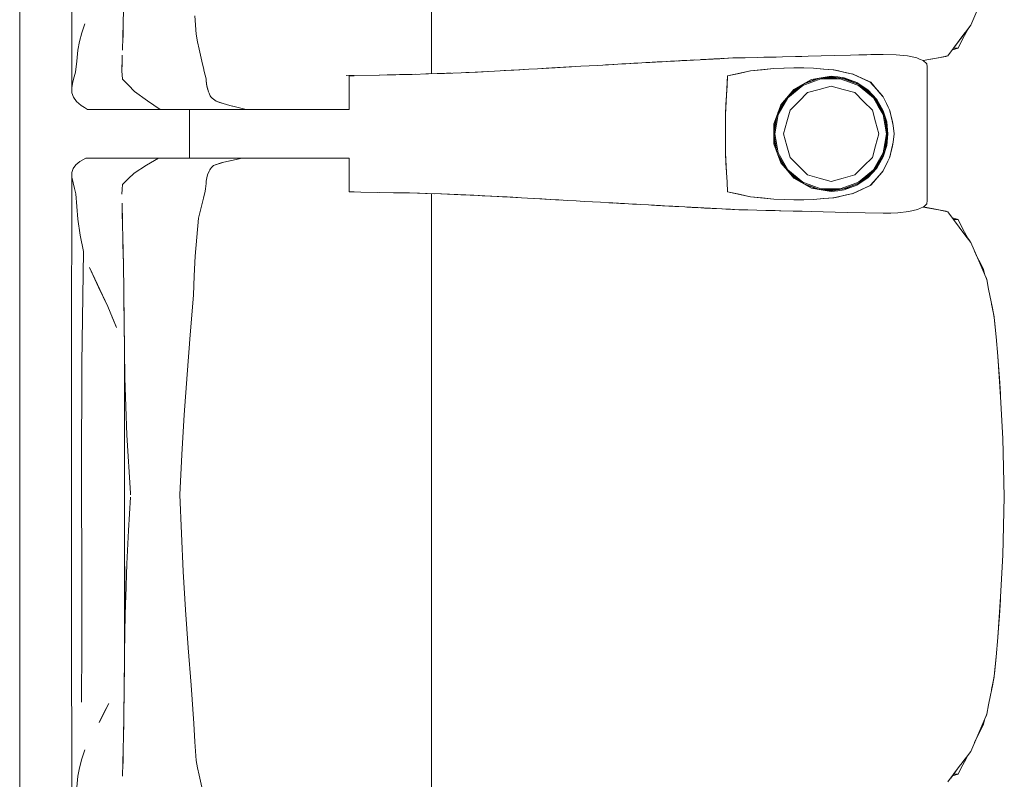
# Model space of a CAD drawing. Header units: millimetres. Extents: x -261 to 187, y -214 to 106.
# Tile 668 of 1056: x -208.695 to -207.88, y 10.916 to 11.545. Entities that reach past the tile are written whole.
import ezdxf

# ---------------------------------------------------------------- set-up
doc = ezdxf.new("R2010")
doc.units = ezdxf.units.MM
doc.header["$LTSCALE"] = 0.005
doc.header["$MEASUREMENT"] = 0
doc.layers.add('IFC-Elemento de mobília-Contorno', color=9, linetype='Continuous', lineweight=5)
doc.layers.add('IFC-Laje-Contorno', color=9, linetype='Continuous', lineweight=5)

msp = doc.modelspace()

# ---------------------------------------------------------------- linework, layer by layer
at = {"layer": 'IFC-Elemento de mobília-Contorno', "lineweight": 5}
for p, q in [((-208.65207, 11.65648), (-208.65199, 11.48886)), ((-208.35421, 11.58445), (-208.3542, 11.54254)), ((-207.90805, 11.54066), (-207.90143, 11.55605)), ((-208.60935, 11.54231), (-208.60916, 11.55322)), ((-208.55005, 11.54852), (-208.54912, 11.5332)), ((-208.64374, 11.53443), (-208.64124, 11.54192)), ((-208.60965, 11.53116), (-208.60935, 11.54231)), ((-208.60951, 11.53466), (-208.60942, 11.53967)), ((-208.35421, 11.50046), (-208.3542, 11.54254)), ((-207.92227, 11.52165), (-207.90805, 11.54066)), ((-207.9107, 11.53695), (-207.90865, 11.5395)), ((-207.91055, 11.53725), (-207.91043, 11.53748)), ((-207.91055, 11.53725), (-207.91043, 11.53748)), ((-207.90865, 11.5395), (-207.90827, 11.54037)), ((-208.64562, 11.52711), (-208.64374, 11.53443)), ((-208.60996, 11.52002), (-208.60965, 11.53116)), ((-208.6098, 11.52585), (-208.60951, 11.53466)), ((-208.54912, 11.5332), (-208.54779, 11.52703)), ((-207.91753, 11.52799), (-207.91279, 11.53433)), ((-207.91753, 11.52799), (-207.91516, 11.53116)), ((-207.91582, 11.52688), (-207.91318, 11.53207)), ((-207.91516, 11.53116), (-207.91279, 11.53433)), ((-207.91318, 11.53207), (-207.91055, 11.53725)), ((-208.6468, 11.52001), (-208.64562, 11.52711)), ((-208.54779, 11.52703), (-208.54645, 11.52086)), ((-207.927, 11.51532), (-207.92227, 11.52165)), ((-207.92323, 11.52036), (-207.91846, 11.5217)), ((-207.92227, 11.52165), (-207.91753, 11.52799)), ((-207.92227, 11.52165), (-207.91846, 11.5217)), ((-207.91846, 11.5217), (-207.91582, 11.52688)), ((-208.64783, 11.51091), (-208.6468, 11.52001)), ((-208.61034, 11.50927), (-208.61012, 11.51576)), ((-208.61025, 11.51202), (-208.6102, 11.51355)), ((-208.54645, 11.52086), (-208.54379, 11.50853)), ((-208.11792, 11.51287), (-208.11657, 11.51294)), ((-208.11657, 11.51294), (-208.11567, 11.51298)), ((-208.11631, 11.51295), (-208.11342, 11.5131)), ((-208.11631, 11.51295), (-208.11432, 11.51305)), ((-208.11631, 11.51295), (-208.11612, 11.51296)), ((-208.11576, 11.51298), (-208.1048, 11.51355)), ((-208.11567, 11.51298), (-208.11477, 11.51303)), ((-208.11477, 11.51303), (-208.11387, 11.51308)), ((-208.11342, 11.5131), (-208.1048, 11.51355)), ((-208.1048, 11.51355), (-208.09457, 11.51377)), ((-208.09457, 11.51377), (-208.08435, 11.514)), ((-208.08435, 11.514), (-208.06901, 11.51433)), ((-208.08435, 11.514), (-208.07923, 11.51411)), ((-208.07923, 11.51411), (-208.07412, 11.51422)), ((-208.07412, 11.51422), (-208.06901, 11.51433)), ((-208.06901, 11.51433), (-208.06389, 11.51445)), ((-208.06389, 11.51445), (-208.05316, 11.51474)), ((-208.05316, 11.51474), (-208.0478, 11.5149)), ((-208.0478, 11.5149), (-208.04243, 11.51504)), ((-208.04243, 11.51504), (-208.0317, 11.51534)), ((-208.0317, 11.51534), (-208.02097, 11.51564)), ((-208.02097, 11.51564), (-207.98047, 11.51654)), ((-208.00072, 11.51609), (-207.98047, 11.51654)), ((-208.00072, 11.51609), (-207.9906, 11.51632)), ((-207.9906, 11.51632), (-207.98047, 11.51654)), ((-207.98047, 11.51654), (-207.96966, 11.51619)), ((-207.96966, 11.51619), (-207.96023, 11.51521)), ((-207.96023, 11.51521), (-207.95267, 11.51361)), ((-207.95267, 11.51361), (-207.95045, 11.5127)), ((-207.94424, 11.51189), (-207.92857, 11.51469)), ((-207.94424, 11.51189), (-207.93641, 11.51329)), ((-207.9427, 11.51231), (-207.93485, 11.51381)), ((-207.93641, 11.51329), (-207.92857, 11.51469)), ((-207.93485, 11.51381), (-207.927, 11.51532)), ((-207.92857, 11.51469), (-207.92826, 11.51508)), ((-207.92857, 11.51469), (-207.92826, 11.51508)), ((-207.92857, 11.51469), (-207.92828, 11.51507)), ((-208.64886, 11.50181), (-208.64783, 11.51091)), ((-208.61056, 11.50279), (-208.61034, 11.50927)), ((-208.61055, 11.50403), (-208.61025, 11.51202)), ((-208.54379, 11.50853), (-208.54305, 11.5055)), ((-208.54305, 11.5055), (-208.54232, 11.50246)), ((-208.26651, 11.50461), (-208.25925, 11.50502)), ((-208.26651, 11.50461), (-208.26177, 11.50488)), ((-208.26177, 11.50488), (-208.23828, 11.50624)), ((-208.26177, 11.50488), (-208.25002, 11.50556)), ((-208.26177, 11.50488), (-208.25354, 11.50536)), ((-208.25925, 11.50502), (-208.24491, 11.50585)), ((-208.25925, 11.50502), (-208.25208, 11.50544)), ((-208.25354, 11.50536), (-208.24997, 11.50556)), ((-208.25208, 11.50544), (-208.24491, 11.50585)), ((-208.25208, 11.50544), (-208.25195, 11.50544)), ((-208.24491, 11.50585), (-208.23057, 11.50669)), ((-208.23057, 11.50669), (-208.2238, 11.50707)), ((-208.2238, 11.50707), (-208.21702, 11.50746)), ((-208.21702, 11.50746), (-208.20346, 11.50824)), ((-208.21024, 11.50785), (-208.20346, 11.50824)), ((-208.21024, 11.50785), (-208.20829, 11.50796)), ((-208.20829, 11.50796), (-208.20418, 11.5082)), ((-208.20418, 11.5082), (-208.19604, 11.50865)), ((-208.20346, 11.50824), (-208.19681, 11.50861)), ((-208.19681, 11.50861), (-208.19348, 11.5088)), ((-208.19604, 11.50865), (-208.18922, 11.50903)), ((-208.19604, 11.50865), (-208.19348, 11.5088)), ((-208.19604, 11.50865), (-208.19422, 11.50875)), ((-208.19604, 11.50865), (-208.19425, 11.50875)), ((-208.19348, 11.5088), (-208.18682, 11.50917)), ((-208.19348, 11.5088), (-208.19015, 11.50898)), ((-208.19015, 11.50898), (-208.18682, 11.50917)), ((-208.18682, 11.50917), (-208.1835, 11.50935)), ((-208.1835, 11.50935), (-208.18017, 11.50954)), ((-208.18017, 11.50954), (-208.17684, 11.50972)), ((-208.17684, 11.50972), (-208.17346, 11.50991)), ((-208.1753, 11.50981), (-208.17161, 11.51001)), ((-208.17434, 11.50986), (-208.17365, 11.5099)), ((-208.17413, 11.50987), (-208.17365, 11.5099)), ((-208.17346, 11.50991), (-208.15483, 11.51092)), ((-208.17346, 11.50991), (-208.17007, 11.51009)), ((-208.17161, 11.51001), (-208.16954, 11.51013)), ((-208.17007, 11.51009), (-208.15483, 11.51092)), ((-208.17007, 11.51009), (-208.1633, 11.51046)), ((-208.17007, 11.51009), (-208.16669, 11.51028)), ((-208.16954, 11.51013), (-208.16746, 11.51024)), ((-208.16746, 11.51024), (-208.16409, 11.51042)), ((-208.16746, 11.51024), (-208.16487, 11.51038)), ((-208.16746, 11.51024), (-208.16514, 11.51036)), ((-208.16746, 11.51024), (-208.16672, 11.51028)), ((-208.16669, 11.51028), (-208.16499, 11.51037)), ((-208.16499, 11.51037), (-208.1633, 11.51046)), ((-208.1633, 11.51046), (-208.15483, 11.51092)), ((-208.15991, 11.51064), (-208.15483, 11.51092)), ((-208.15991, 11.51064), (-208.15653, 11.51083)), ((-208.15653, 11.51083), (-208.15483, 11.51092)), ((-208.15483, 11.51092), (-208.14976, 11.5112)), ((-208.15483, 11.51092), (-208.15145, 11.5111)), ((-208.15483, 11.51092), (-208.15314, 11.51101)), ((-208.15314, 11.51101), (-208.15145, 11.5111)), ((-208.14976, 11.5112), (-208.14839, 11.51127)), ((-208.14839, 11.51127), (-208.14016, 11.51171)), ((-208.14839, 11.51127), (-208.14427, 11.51149)), ((-208.14839, 11.51127), (-208.14701, 11.51134)), ((-208.14701, 11.51134), (-208.14427, 11.51149)), ((-208.14701, 11.51134), (-208.14627, 11.51138)), ((-208.14427, 11.51149), (-208.14016, 11.51171)), ((-208.14427, 11.51149), (-208.1429, 11.51156)), ((-208.1429, 11.51156), (-208.14016, 11.51171)), ((-208.14016, 11.51171), (-208.13193, 11.51214)), ((-208.14016, 11.51171), (-208.13742, 11.51185)), ((-208.14016, 11.51171), (-208.13879, 11.51178)), ((-208.13951, 11.51174), (-208.13879, 11.51178)), ((-208.1393, 11.51175), (-208.13843, 11.5118)), ((-208.13888, 11.51177), (-208.13742, 11.51185)), ((-208.13843, 11.5118), (-208.13655, 11.5119)), ((-208.13843, 11.5118), (-208.1374, 11.51185)), ((-208.1374, 11.51185), (-208.13656, 11.5119)), ((-208.13193, 11.51214), (-208.13056, 11.51221)), ((-208.13193, 11.51214), (-208.13125, 11.51218)), ((-208.13125, 11.51218), (-208.13056, 11.51221)), ((-208.13056, 11.51221), (-208.1285, 11.51232)), ((-208.1285, 11.51232), (-208.12782, 11.51236)), ((-208.12782, 11.51236), (-208.12692, 11.51241)), ((-208.12692, 11.51241), (-208.12512, 11.5125)), ((-208.12692, 11.51241), (-208.12602, 11.51245)), ((-208.12512, 11.5125), (-208.12422, 11.51254)), ((-208.12422, 11.51254), (-208.12332, 11.51259)), ((-208.12332, 11.51259), (-208.12152, 11.51268)), ((-208.12152, 11.51268), (-208.11972, 11.51278)), ((-208.12152, 11.51268), (-208.12062, 11.51273)), ((-208.12152, 11.51268), (-208.12107, 11.5127)), ((-208.12062, 11.51273), (-208.11792, 11.51287)), ((-208.12062, 11.51273), (-208.11927, 11.5128)), ((-208.11972, 11.51278), (-208.11882, 11.51282)), ((-208.11927, 11.5128), (-208.11792, 11.51287)), ((-208.09037, 11.50283), (-208.07107, 11.50489)), ((-208.08072, 11.50386), (-208.07107, 11.50489)), ((-208.07107, 11.50489), (-208.05397, 11.50543)), ((-208.07107, 11.50489), (-208.06266, 11.50516)), ((-208.06266, 11.50516), (-208.05424, 11.50543)), ((-208.05429, 11.50543), (-208.04618, 11.5053)), ((-208.05424, 11.50543), (-208.05419, 11.50542)), ((-208.05397, 11.50543), (-208.03804, 11.50516)), ((-208.04618, 11.5053), (-208.03813, 11.50516)), ((-208.03813, 11.50516), (-208.02984, 11.50442)), ((-208.03804, 11.50516), (-208.02966, 11.5044)), ((-207.95045, 11.5127), (-207.9475, 11.5115)), ((-207.9475, 11.5115), (-207.94734, 11.51143)), ((-207.94734, 11.51143), (-207.9427, 11.51231)), ((-207.94734, 11.51143), (-207.94444, 11.50885)), ((-207.94725, 11.51135), (-207.94424, 11.51189)), ((-207.94444, 11.50885), (-207.94405, 11.5061)), ((-207.94407, 11.39551), (-207.94405, 11.5061)), ((-208.65094, 11.49395), (-208.6499, 11.49788)), ((-208.6499, 11.49788), (-208.64886, 11.50181)), ((-208.61056, 11.50279), (-208.60999, 11.49608)), ((-208.61055, 11.50403), (-208.61053, 11.50375)), ((-208.54232, 11.50246), (-208.54159, 11.49943)), ((-208.54159, 11.49943), (-208.54085, 11.4964)), ((-208.42484, 11.49905), (-208.39741, 11.49946)), ((-208.42239, 11.49886), (-208.42021, 11.49886)), ((-208.42239, 11.48406), (-208.42239, 11.49886)), ((-208.42021, 11.49886), (-208.41823, 11.49886)), ((-208.39752, 11.49946), (-208.38388, 11.49972)), ((-208.39088, 11.49958), (-208.38079, 11.49979)), ((-208.38388, 11.49972), (-208.37036, 11.49997)), ((-208.38079, 11.49979), (-208.36782, 11.50005)), ((-208.37036, 11.49997), (-208.35686, 11.50037)), ((-208.3589, 11.50031), (-208.35739, 11.50036)), ((-208.35739, 11.50036), (-208.34959, 11.50062)), ((-208.35686, 11.50037), (-208.34337, 11.50077)), ((-208.34959, 11.50062), (-208.34179, 11.50087)), ((-208.34337, 11.50077), (-208.3298, 11.50134)), ((-208.34179, 11.50087), (-208.33802, 11.501)), ((-208.3298, 11.50134), (-208.31623, 11.50192)), ((-208.32583, 11.50151), (-208.31799, 11.50188)), ((-208.31799, 11.50188), (-208.30756, 11.50237)), ((-208.31623, 11.50192), (-208.30226, 11.50265)), ((-208.30226, 11.50265), (-208.28829, 11.50337)), ((-208.29411, 11.50307), (-208.28601, 11.50352)), ((-208.28829, 11.50337), (-208.28103, 11.50379)), ((-208.28601, 11.50352), (-208.27801, 11.50396)), ((-208.28103, 11.50379), (-208.27377, 11.5042)), ((-208.27801, 11.50396), (-208.27377, 11.5042)), ((-208.27377, 11.5042), (-208.26651, 11.50461)), ((-208.11011, 11.48277), (-208.10919, 11.49877)), ((-208.10965, 11.49077), (-208.10919, 11.49877)), ((-208.10919, 11.49877), (-208.09037, 11.50283)), ((-208.10919, 11.49877), (-208.09978, 11.5008)), ((-208.09978, 11.5008), (-208.09037, 11.50283)), ((-208.09037, 11.50283), (-208.08072, 11.50386)), ((-208.04671, 11.49187), (-208.03315, 11.49679)), ((-208.04508, 11.49282), (-208.03487, 11.4966)), ((-208.0399, 11.49577), (-208.03171, 11.49715)), ((-208.03487, 11.4966), (-208.02351, 11.49787)), ((-208.03171, 11.49715), (-208.02351, 11.49853)), ((-208.02989, 11.49716), (-208.01847, 11.49716)), ((-208.02984, 11.50442), (-208.02155, 11.50368)), ((-208.02966, 11.5044), (-208.02547, 11.50403)), ((-208.02547, 11.50403), (-208.02128, 11.50365)), ((-208.02351, 11.49853), (-208.01808, 11.49785)), ((-208.02351, 11.49787), (-208.01142, 11.49616)), ((-208.02186, 11.50371), (-208.02149, 11.50367)), ((-208.02155, 11.50368), (-208.00557, 11.50029)), ((-208.02128, 11.50365), (-208.01731, 11.5028)), ((-208.01808, 11.49785), (-208.01265, 11.49717)), ((-208.01731, 11.5028), (-208.01331, 11.50194)), ((-208.01334, 11.50195), (-208.00937, 11.50109)), ((-208.01265, 11.49717), (-208.00752, 11.49526)), ((-208.00937, 11.50109), (-208.0054, 11.50024)), ((-208.00586, 11.50036), (-208.0054, 11.50024)), ((-208.00557, 11.50029), (-207.99835, 11.49695)), ((-208.0054, 11.50024), (-208.00176, 11.49853)), ((-208.00176, 11.49853), (-207.99812, 11.49682)), ((-207.99835, 11.49695), (-207.99113, 11.49361)), ((-207.99812, 11.49682), (-207.99084, 11.4934)), ((-208.65199, 11.48886), (-208.65094, 11.49395)), ((-208.65199, 11.48886), (-208.65184, 11.48476)), ((-208.60999, 11.49608), (-208.60495, 11.49094)), ((-208.60495, 11.49094), (-208.5999, 11.48582)), ((-208.54085, 11.4964), (-208.54069, 11.49491)), ((-208.54069, 11.49491), (-208.54019, 11.49043)), ((-208.54069, 11.49491), (-208.54035, 11.49192)), ((-208.54035, 11.49192), (-208.54019, 11.49043)), ((-208.54019, 11.49043), (-208.53984, 11.48917)), ((-208.54019, 11.49043), (-208.53916, 11.48665)), ((-208.54019, 11.49043), (-208.53882, 11.4854)), ((-208.53984, 11.48917), (-208.53916, 11.48665)), ((-208.53984, 11.48917), (-208.5395, 11.48791)), ((-208.11011, 11.48277), (-208.10965, 11.49077)), ((-208.05938, 11.48057), (-208.04707, 11.49087)), ((-208.05832, 11.48253), (-208.04911, 11.49023)), ((-208.05504, 11.4862), (-208.04652, 11.492)), ((-208.05438, 11.48751), (-208.04714, 11.49164)), ((-208.04714, 11.49164), (-208.0399, 11.49577)), ((-208.04707, 11.49087), (-208.03199, 11.49634)), ((-208.03335, 11.48748), (-208.02351, 11.49012)), ((-208.03199, 11.49634), (-208.01596, 11.49634)), ((-208.02351, 11.49012), (-208.01368, 11.48748)), ((-208.01596, 11.49634), (-208.00843, 11.4936)), ((-208.01415, 11.49655), (-208.00816, 11.49437)), ((-208.01142, 11.49616), (-208.00017, 11.4914)), ((-208.00843, 11.4936), (-208.00089, 11.49087)), ((-208.00816, 11.49437), (-208.00131, 11.49188)), ((-208.00752, 11.49526), (-208.0024, 11.49335)), ((-208.0024, 11.49335), (-207.99785, 11.49032)), ((-208.00089, 11.49087), (-207.99473, 11.4857)), ((-208.00037, 11.49149), (-207.99422, 11.48633)), ((-208.00017, 11.4914), (-207.99052, 11.4839)), ((-207.99785, 11.49032), (-207.99331, 11.48729)), ((-207.99148, 11.49377), (-207.99106, 11.49353)), ((-207.99113, 11.49361), (-207.9858, 11.4875)), ((-207.99113, 11.49361), (-207.98846, 11.49056)), ((-207.99084, 11.4934), (-207.98824, 11.49041)), ((-207.98824, 11.49041), (-207.98565, 11.4874)), ((-208.65184, 11.48476), (-208.65047, 11.48104)), ((-208.65047, 11.48104), (-208.64798, 11.47748)), ((-208.5999, 11.48582), (-208.58936, 11.47797)), ((-208.5395, 11.48791), (-208.53916, 11.48665)), ((-208.53916, 11.48665), (-208.53882, 11.4854)), ((-208.53882, 11.4854), (-208.53833, 11.48437)), ((-208.53833, 11.48437), (-208.53784, 11.48334)), ((-208.53833, 11.48437), (-208.53735, 11.48231)), ((-208.53735, 11.48231), (-208.53686, 11.48129)), ((-208.53686, 11.48129), (-208.53576, 11.48039)), ((-208.53576, 11.48039), (-208.53244, 11.4777)), ((-208.42239, 11.47081), (-208.42239, 11.48406)), ((-208.11104, 11.46678), (-208.11011, 11.48277)), ((-208.11058, 11.47478), (-208.11011, 11.48277)), ((-208.06745, 11.46663), (-208.05938, 11.48057)), ((-208.06512, 11.47478), (-208.05438, 11.48751)), ((-208.06266, 11.47768), (-208.05504, 11.4862)), ((-208.05039, 11.47765), (-208.04319, 11.48485)), ((-208.04319, 11.48485), (-208.03335, 11.48748)), ((-208.01368, 11.48748), (-208.00384, 11.48485)), ((-208.00384, 11.48485), (-207.99664, 11.47765)), ((-207.99473, 11.4857), (-207.98857, 11.48055)), ((-207.99422, 11.48633), (-207.98911, 11.48206)), ((-207.99331, 11.48729), (-207.98587, 11.47932)), ((-207.99052, 11.4839), (-207.98312, 11.47418)), ((-207.98857, 11.48055), (-207.98454, 11.47359)), ((-207.9858, 11.4875), (-207.98313, 11.48445)), ((-207.98565, 11.4874), (-207.98306, 11.4844)), ((-207.98313, 11.48445), (-207.98047, 11.4814)), ((-207.98306, 11.4844), (-207.98047, 11.4814)), ((-207.98047, 11.4814), (-207.97912, 11.47858)), ((-207.98047, 11.4814), (-207.97917, 11.47871)), ((-208.64798, 11.47748), (-208.64414, 11.47409)), ((-208.64414, 11.47409), (-208.64148, 11.47245)), ((-208.64148, 11.47245), (-208.63882, 11.47081)), ((-208.58936, 11.47797), (-208.57885, 11.47081)), ((-208.53244, 11.4777), (-208.52959, 11.47682)), ((-208.53244, 11.4777), (-208.52674, 11.47594)), ((-208.52959, 11.47682), (-208.52674, 11.47594)), ((-208.52674, 11.47594), (-208.52103, 11.47418)), ((-208.52674, 11.47594), (-208.52389, 11.47506)), ((-208.52389, 11.47506), (-208.52103, 11.47418)), ((-208.52103, 11.47418), (-208.51428, 11.4725)), ((-208.52103, 11.47418), (-208.51766, 11.47334)), ((-208.51766, 11.47334), (-208.51428, 11.4725)), ((-208.51428, 11.4725), (-208.50752, 11.47081)), ((-208.51428, 11.4725), (-208.5109, 11.47165)), ((-208.11104, 11.46678), (-208.11058, 11.47478)), ((-208.06799, 11.46694), (-208.06512, 11.47478)), ((-208.06757, 11.46809), (-208.06082, 11.47974)), ((-208.06719, 11.46911), (-208.06264, 11.47772)), ((-208.05759, 11.47045), (-208.05039, 11.47765)), ((-207.99664, 11.47765), (-207.98944, 11.47045)), ((-207.9866, 11.47875), (-207.98385, 11.474)), ((-207.98587, 11.47932), (-207.98047, 11.46992)), ((-207.98454, 11.47359), (-207.98052, 11.46663)), ((-207.98385, 11.474), (-207.98108, 11.46921)), ((-207.98312, 11.47418), (-207.97848, 11.46288)), ((-207.97917, 11.47871), (-207.97786, 11.47601)), ((-207.97912, 11.47858), (-207.97777, 11.47575)), ((-207.97786, 11.47601), (-207.97656, 11.47332)), ((-207.97777, 11.47575), (-207.97641, 11.47293)), ((-207.97656, 11.47332), (-207.97525, 11.47063)), ((-207.97641, 11.47293), (-207.97506, 11.4701)), ((-208.63882, 11.47081), (-208.57885, 11.47081)), ((-208.57885, 11.47081), (-208.53758, 11.47081)), ((-208.55462, 11.43073), (-208.55462, 11.47081)), ((-208.53758, 11.47081), (-208.50752, 11.47081)), ((-208.5109, 11.47165), (-208.50752, 11.47081)), ((-208.50752, 11.47081), (-208.50554, 11.47081)), ((-208.50554, 11.47081), (-208.50359, 11.47081)), ((-208.50359, 11.47081), (-208.50165, 11.47081)), ((-208.50165, 11.47081), (-208.49973, 11.47081)), ((-208.49973, 11.47081), (-208.49781, 11.47081)), ((-208.49781, 11.47081), (-208.49589, 11.47081)), ((-208.49589, 11.47081), (-208.49396, 11.47081)), ((-208.49396, 11.47081), (-208.49201, 11.47081)), ((-208.49201, 11.47081), (-208.49003, 11.47081)), ((-208.49003, 11.47081), (-208.48802, 11.47081)), ((-208.48802, 11.47081), (-208.48596, 11.47081)), ((-208.48596, 11.47081), (-208.48386, 11.47081)), ((-208.48386, 11.47081), (-208.4817, 11.47081)), ((-208.4817, 11.47081), (-208.47952, 11.47081)), ((-208.47952, 11.47081), (-208.47732, 11.47081)), ((-208.47732, 11.47081), (-208.47513, 11.47081)), ((-208.47513, 11.47081), (-208.47298, 11.47081)), ((-208.47298, 11.47081), (-208.47088, 11.47081)), ((-208.47088, 11.47081), (-208.46884, 11.47081)), ((-208.46884, 11.47081), (-208.4669, 11.47081)), ((-208.4669, 11.47081), (-208.46507, 11.47081)), ((-208.46507, 11.47081), (-208.46334, 11.47081)), ((-208.46334, 11.47081), (-208.46168, 11.47081)), ((-208.46168, 11.47081), (-208.46006, 11.47081)), ((-208.46006, 11.47081), (-208.45844, 11.47081)), ((-208.45844, 11.47081), (-208.45678, 11.47081)), ((-208.45678, 11.47081), (-208.45507, 11.47081)), ((-208.45507, 11.47081), (-208.45325, 11.47081)), ((-208.45325, 11.47081), (-208.45131, 11.47081)), ((-208.45131, 11.47081), (-208.44924, 11.47081)), ((-208.44924, 11.47081), (-208.44705, 11.47081)), ((-208.44705, 11.47081), (-208.44476, 11.47081)), ((-208.44476, 11.47081), (-208.44239, 11.47081)), ((-208.44239, 11.47081), (-208.43994, 11.47081)), ((-208.43994, 11.47081), (-208.43743, 11.47081)), ((-208.43743, 11.47081), (-208.43487, 11.47081)), ((-208.43487, 11.47081), (-208.43229, 11.47081)), ((-208.43229, 11.47081), (-208.42971, 11.47081)), ((-208.42971, 11.47081), (-208.42718, 11.47081)), ((-208.42718, 11.47081), (-208.42473, 11.47081)), ((-208.42473, 11.47081), (-208.42239, 11.47081)), ((-208.11104, 11.45077), (-208.11104, 11.46678)), ((-208.07085, 11.4591), (-208.06799, 11.46694)), ((-208.07075, 11.45271), (-208.06848, 11.46559)), ((-208.07075, 11.45648), (-208.06853, 11.46545)), ((-208.07026, 11.45077), (-208.06745, 11.46663)), ((-208.06023, 11.46061), (-208.05759, 11.47045)), ((-207.98944, 11.47045), (-207.9868, 11.46061)), ((-207.98052, 11.46663), (-207.97912, 11.4587)), ((-207.98047, 11.46992), (-207.97753, 11.46056)), ((-207.97946, 11.46527), (-207.97832, 11.45884)), ((-207.97525, 11.47063), (-207.97367, 11.46414)), ((-207.97506, 11.4701), (-207.97357, 11.46388)), ((-207.97385, 11.46486), (-207.97357, 11.46388)), ((-207.97367, 11.46414), (-207.97288, 11.4609)), ((-207.97363, 11.46409), (-207.97315, 11.46206)), ((-208.07085, 11.4591), (-208.07085, 11.44242)), ((-208.07075, 11.44506), (-208.07075, 11.45648)), ((-208.06286, 11.45077), (-208.06023, 11.46061)), ((-207.9868, 11.46061), (-207.98416, 11.45077)), ((-207.97912, 11.4587), (-207.97772, 11.45077)), ((-207.97848, 11.46288), (-207.97689, 11.45077)), ((-207.97832, 11.45884), (-207.9769, 11.45077)), ((-207.97753, 11.46056), (-207.97654, 11.45076)), ((-207.97357, 11.46388), (-207.97209, 11.45766)), ((-207.97315, 11.46206), (-207.97209, 11.45766)), ((-207.97288, 11.4609), (-207.97209, 11.45766)), ((-207.97209, 11.45766), (-207.97151, 11.45076)), ((-208.11104, 11.43475), (-208.11104, 11.45077)), ((-208.07075, 11.44882), (-208.06847, 11.43593)), ((-208.07026, 11.45077), (-208.06745, 11.4349)), ((-208.06286, 11.45077), (-208.06023, 11.44093)), ((-207.9868, 11.44093), (-207.98416, 11.45077)), ((-207.97912, 11.44284), (-207.97772, 11.45077)), ((-207.97848, 11.43866), (-207.97689, 11.45077)), ((-207.97795, 11.4448), (-207.9769, 11.45077)), ((-207.97754, 11.44097), (-207.97654, 11.45076)), ((-207.97209, 11.44388), (-207.97151, 11.45076)), ((-208.07085, 11.44242), (-208.06512, 11.42676)), ((-208.07075, 11.44506), (-208.06852, 11.43606)), ((-208.06023, 11.44093), (-208.05759, 11.43109)), ((-207.98944, 11.43109), (-207.9868, 11.44093)), ((-207.98052, 11.43491), (-207.97912, 11.44284)), ((-207.98047, 11.43162), (-207.97754, 11.44097)), ((-207.97946, 11.43626), (-207.97795, 11.4448)), ((-207.97525, 11.43091), (-207.97288, 11.44064)), ((-207.97357, 11.43766), (-207.97209, 11.44388)), ((-207.97315, 11.43948), (-207.97209, 11.44388)), ((-207.97288, 11.44064), (-207.97209, 11.44388)), ((-208.11104, 11.43475), (-208.11058, 11.42676)), ((-208.11104, 11.43475), (-208.11011, 11.41877)), ((-208.06757, 11.43346), (-208.06082, 11.4218)), ((-208.06745, 11.4349), (-208.05938, 11.42097)), ((-208.0672, 11.43245), (-208.06266, 11.42386)), ((-207.98587, 11.42221), (-207.98047, 11.43162)), ((-207.98454, 11.42795), (-207.98052, 11.43491)), ((-207.98385, 11.42754), (-207.98108, 11.43232)), ((-207.98312, 11.42736), (-207.97848, 11.43866)), ((-207.97777, 11.42579), (-207.97506, 11.43144)), ((-207.97641, 11.42861), (-207.97506, 11.43144)), ((-207.97506, 11.43144), (-207.97357, 11.43766)), ((-207.97385, 11.43668), (-207.97357, 11.43766)), ((-207.97364, 11.43743), (-207.97315, 11.43948)), ((-208.65083, 11.42204), (-208.64864, 11.42508)), ((-208.64864, 11.42508), (-208.64525, 11.42794)), ((-208.64525, 11.42794), (-208.64038, 11.43073)), ((-208.64038, 11.43073), (-208.58013, 11.43073)), ((-208.60039, 11.41812), (-208.59024, 11.4248)), ((-208.59024, 11.4248), (-208.58013, 11.43073)), ((-208.58013, 11.43073), (-208.51098, 11.43073)), ((-208.56488, 11.43073), (-208.55462, 11.43073)), ((-208.53628, 11.42279), (-208.53553, 11.42367)), ((-208.53553, 11.42367), (-208.53478, 11.42456)), ((-208.53478, 11.42456), (-208.52601, 11.4274)), ((-208.53478, 11.42456), (-208.5282, 11.42669)), ((-208.53478, 11.42456), (-208.5304, 11.42598)), ((-208.53478, 11.42456), (-208.53259, 11.42527)), ((-208.53259, 11.42527), (-208.5304, 11.42598)), ((-208.5282, 11.42669), (-208.52601, 11.4274)), ((-208.52601, 11.4274), (-208.51098, 11.43073)), ((-208.52601, 11.4274), (-208.51849, 11.42907)), ((-208.51849, 11.42907), (-208.51474, 11.4299)), ((-208.51474, 11.4299), (-208.51098, 11.43073)), ((-208.51267, 11.43073), (-208.50966, 11.43073)), ((-208.51098, 11.43073), (-208.509, 11.43073)), ((-208.50966, 11.43073), (-208.50684, 11.43073)), ((-208.509, 11.43073), (-208.50703, 11.43073)), ((-208.50703, 11.43073), (-208.50507, 11.43073)), ((-208.50507, 11.43073), (-208.50313, 11.43073)), ((-208.50313, 11.43073), (-208.50122, 11.43073)), ((-208.50122, 11.43073), (-208.49931, 11.43073)), ((-208.49931, 11.43073), (-208.49741, 11.43073)), ((-208.49741, 11.43073), (-208.4955, 11.43073)), ((-208.4955, 11.43073), (-208.49358, 11.43073)), ((-208.49358, 11.43073), (-208.49164, 11.43073)), ((-208.49164, 11.43073), (-208.48967, 11.43073)), ((-208.48967, 11.43073), (-208.48766, 11.43073)), ((-208.48766, 11.43073), (-208.48562, 11.43073)), ((-208.48562, 11.43073), (-208.48351, 11.43073)), ((-208.48351, 11.43073), (-208.48137, 11.43073)), ((-208.48137, 11.43073), (-208.4792, 11.43073)), ((-208.4792, 11.43073), (-208.47702, 11.43073)), ((-208.47702, 11.43073), (-208.47485, 11.43073)), ((-208.47485, 11.43073), (-208.47272, 11.43073)), ((-208.47272, 11.43073), (-208.47064, 11.43073)), ((-208.47064, 11.43073), (-208.46863, 11.43073)), ((-208.46863, 11.43073), (-208.46671, 11.43073)), ((-208.46671, 11.43073), (-208.4649, 11.43073)), ((-208.4649, 11.43073), (-208.46319, 11.43073)), ((-208.46319, 11.43073), (-208.46155, 11.43073)), ((-208.46155, 11.43073), (-208.45994, 11.43073)), ((-208.45994, 11.43073), (-208.45833, 11.43073)), ((-208.45833, 11.43073), (-208.45669, 11.43073)), ((-208.45669, 11.43073), (-208.45498, 11.43073)), ((-208.45498, 11.43073), (-208.45317, 11.43073)), ((-208.45317, 11.43073), (-208.45124, 11.43073)), ((-208.45124, 11.43073), (-208.44918, 11.43073)), ((-208.44918, 11.43073), (-208.447, 11.43073)), ((-208.447, 11.43073), (-208.44473, 11.43073)), ((-208.44473, 11.43073), (-208.44237, 11.43073)), ((-208.44237, 11.43073), (-208.43994, 11.43073)), ((-208.43994, 11.43073), (-208.43745, 11.43073)), ((-208.43745, 11.43073), (-208.43491, 11.43073)), ((-208.43491, 11.43073), (-208.43234, 11.43073)), ((-208.43234, 11.43073), (-208.42978, 11.43073)), ((-208.42978, 11.43073), (-208.42727, 11.43073)), ((-208.42727, 11.43073), (-208.42483, 11.43073)), ((-208.42483, 11.43073), (-208.42251, 11.43073)), ((-208.42251, 11.41748), (-208.42251, 11.43073)), ((-208.11058, 11.42676), (-208.10965, 11.41077)), ((-208.11058, 11.42676), (-208.11011, 11.41877)), ((-208.06512, 11.42676), (-208.05974, 11.42039)), ((-208.06266, 11.42386), (-208.05504, 11.41534)), ((-208.05759, 11.43109), (-208.05039, 11.42389)), ((-208.05039, 11.42389), (-208.04319, 11.41669)), ((-208.00384, 11.41669), (-207.99664, 11.42389)), ((-207.99664, 11.42389), (-207.98944, 11.43109)), ((-207.99052, 11.41764), (-207.98312, 11.42736)), ((-207.98857, 11.42099), (-207.98454, 11.42795)), ((-207.98659, 11.4228), (-207.98385, 11.42754)), ((-207.98047, 11.42014), (-207.97777, 11.42579)), ((-207.97917, 11.42283), (-207.97786, 11.42553)), ((-207.97912, 11.42296), (-207.97777, 11.42579)), ((-207.97786, 11.42553), (-207.97656, 11.42822)), ((-207.97777, 11.42579), (-207.97641, 11.42861)), ((-207.97656, 11.42822), (-207.97525, 11.43091)), ((-208.65208, 11.26528), (-208.65198, 11.41872)), ((-208.65198, 11.41872), (-208.65083, 11.42204)), ((-208.65198, 11.41872), (-208.65189, 11.41502)), ((-208.60519, 11.4135), (-208.60039, 11.41812)), ((-208.54006, 11.41427), (-208.53951, 11.41693)), ((-208.53951, 11.41693), (-208.53821, 11.41999)), ((-208.53951, 11.41693), (-208.53908, 11.41795)), ((-208.53908, 11.41795), (-208.53821, 11.41999)), ((-208.53821, 11.41999), (-208.53778, 11.42102)), ((-208.53778, 11.42102), (-208.53703, 11.4219)), ((-208.53703, 11.4219), (-208.53628, 11.42279)), ((-208.42251, 11.40268), (-208.42251, 11.41748)), ((-208.11011, 11.41877), (-208.10965, 11.41077)), ((-208.05974, 11.42039), (-208.05436, 11.41401)), ((-208.05938, 11.42097), (-208.04707, 11.41067)), ((-208.05832, 11.419), (-208.04911, 11.4113)), ((-208.05504, 11.41534), (-208.04654, 11.40955)), ((-208.04319, 11.41669), (-208.03335, 11.41406)), ((-208.01368, 11.41406), (-208.00384, 11.41669)), ((-208.00089, 11.41067), (-207.99473, 11.41583)), ((-208.00038, 11.41005), (-207.99422, 11.41521)), ((-208.00017, 11.41014), (-207.99052, 11.41764)), ((-207.99473, 11.41583), (-207.98857, 11.42099)), ((-207.99422, 11.41521), (-207.98912, 11.41948)), ((-207.99331, 11.41425), (-207.98587, 11.42221)), ((-207.9858, 11.41403), (-207.98047, 11.42014)), ((-207.98565, 11.41414), (-207.98306, 11.41714)), ((-207.98306, 11.41714), (-207.98047, 11.42014)), ((-207.98047, 11.42014), (-207.97912, 11.42296)), ((-207.98047, 11.42014), (-207.97917, 11.42283)), ((-208.65189, 11.41502), (-208.65069, 11.41016)), ((-208.65069, 11.41016), (-208.64962, 11.40559)), ((-208.61028, 11.40496), (-208.60999, 11.40888)), ((-208.61028, 11.40489), (-208.60999, 11.40888)), ((-208.60999, 11.40888), (-208.60519, 11.4135)), ((-208.54128, 11.40531), (-208.54105, 11.40742)), ((-208.54105, 11.40742), (-208.54083, 11.40951)), ((-208.54083, 11.40951), (-208.54061, 11.41162)), ((-208.54061, 11.41162), (-208.54006, 11.41427)), ((-208.54061, 11.41162), (-208.54034, 11.41295)), ((-208.54034, 11.41295), (-208.54006, 11.41427)), ((-208.10965, 11.41077), (-208.10919, 11.40277)), ((-208.05436, 11.41401), (-208.0399, 11.40577)), ((-208.04707, 11.41067), (-208.03199, 11.4052)), ((-208.0468, 11.4097), (-208.03315, 11.40474)), ((-208.04507, 11.40871), (-208.03487, 11.40494)), ((-208.03335, 11.41406), (-208.02351, 11.41142)), ((-208.02351, 11.41142), (-208.01368, 11.41406)), ((-208.01596, 11.4052), (-208.00843, 11.40794)), ((-208.01417, 11.40499), (-208.00816, 11.40717)), ((-208.01142, 11.40538), (-208.00017, 11.41014)), ((-208.00843, 11.40794), (-208.00089, 11.41067)), ((-208.00816, 11.40717), (-208.00123, 11.40969)), ((-208.00752, 11.40628), (-208.0024, 11.40819)), ((-208.0024, 11.40819), (-207.99785, 11.41122)), ((-207.99835, 11.40459), (-207.99113, 11.40793)), ((-207.99812, 11.40472), (-207.99084, 11.40813)), ((-207.99785, 11.41122), (-207.99331, 11.41425)), ((-207.99148, 11.40776), (-207.99106, 11.40801)), ((-207.99113, 11.40793), (-207.9858, 11.41403)), ((-207.99113, 11.40793), (-207.98846, 11.41098)), ((-207.99084, 11.40813), (-207.98824, 11.41114)), ((-207.98824, 11.41114), (-207.98565, 11.41414)), ((-208.64962, 11.40559), (-208.64856, 11.40101)), ((-208.64856, 11.40101), (-208.6468, 11.38006)), ((-208.61056, 11.40105), (-208.61028, 11.40496)), ((-208.61056, 11.40089), (-208.61028, 11.40489)), ((-208.54288, 11.39762), (-208.5415, 11.40321)), ((-208.5415, 11.40321), (-208.54128, 11.40531)), ((-208.42251, 11.40268), (-208.42032, 11.40268)), ((-208.42251, 11.40263), (-208.41272, 11.40248)), ((-208.42032, 11.40268), (-208.41832, 11.40268)), ((-208.41272, 11.40248), (-208.39914, 11.40228)), ((-208.39914, 11.40228), (-208.38581, 11.40203)), ((-208.39732, 11.40223), (-208.38581, 11.40203)), ((-208.38581, 11.40203), (-208.37249, 11.40178)), ((-208.37833, 11.40189), (-208.36408, 11.40152)), ((-208.37249, 11.40178), (-208.35921, 11.4014)), ((-208.36408, 11.40152), (-208.35147, 11.40118)), ((-208.35921, 11.4014), (-208.34593, 11.40102)), ((-208.35421, 11.40126), (-208.3542, 11.36842)), ((-208.34646, 11.40104), (-208.33003, 11.40034)), ((-208.34646, 11.40104), (-208.31491, 11.39969)), ((-208.34593, 11.40102), (-208.33253, 11.40046)), ((-208.33253, 11.40046), (-208.31913, 11.39991)), ((-208.33012, 11.40034), (-208.32147, 11.39997)), ((-208.33003, 11.40034), (-208.31491, 11.39969)), ((-208.32147, 11.39997), (-208.31498, 11.3997)), ((-208.31913, 11.39991), (-208.30534, 11.3992)), ((-208.31913, 11.39991), (-208.31224, 11.39955)), ((-208.31224, 11.39955), (-208.30534, 11.3992)), ((-208.30549, 11.39921), (-208.30426, 11.39914)), ((-208.30534, 11.3992), (-208.29845, 11.39884)), ((-208.30426, 11.39914), (-208.29559, 11.39868)), ((-208.29845, 11.39884), (-208.29156, 11.39849)), ((-208.10919, 11.40277), (-208.09042, 11.39872)), ((-208.10919, 11.40277), (-208.0998, 11.40075)), ((-208.0998, 11.40075), (-208.09042, 11.39872)), ((-208.0399, 11.40577), (-208.03168, 11.40438)), ((-208.03487, 11.40494), (-208.02351, 11.40367)), ((-208.03199, 11.4052), (-208.01596, 11.4052)), ((-208.03171, 11.40439), (-208.02351, 11.40301)), ((-208.0299, 11.40438), (-208.01844, 11.40439)), ((-208.02351, 11.40367), (-208.01142, 11.40538)), ((-208.02351, 11.40301), (-208.01808, 11.40369)), ((-208.02155, 11.39786), (-208.00557, 11.40125)), ((-208.01808, 11.40369), (-208.01265, 11.40437)), ((-208.01731, 11.39874), (-208.01331, 11.3996)), ((-208.01334, 11.39959), (-208.00937, 11.40044)), ((-208.01265, 11.40437), (-208.00752, 11.40628)), ((-208.00937, 11.40044), (-208.0054, 11.4013)), ((-208.00586, 11.40118), (-208.0054, 11.4013)), ((-208.00557, 11.40125), (-207.99835, 11.40459)), ((-208.0054, 11.4013), (-208.00176, 11.40301)), ((-208.00185, 11.40297), (-207.99812, 11.40472)), ((-208.61034, 11.39326), (-208.61011, 11.38546)), ((-208.54566, 11.38644), (-208.54427, 11.39203)), ((-208.54427, 11.39203), (-208.54288, 11.39762)), ((-208.29559, 11.39868), (-208.28693, 11.39822)), ((-208.29559, 11.39868), (-208.28298, 11.398)), ((-208.29156, 11.39849), (-208.28443, 11.39809)), ((-208.28693, 11.39822), (-208.2835, 11.39803)), ((-208.28443, 11.39809), (-208.27015, 11.39728)), ((-208.27015, 11.39728), (-208.26301, 11.39688)), ((-208.26893, 11.39722), (-208.26061, 11.39674)), ((-208.26893, 11.39722), (-208.25178, 11.39623)), ((-208.26301, 11.39688), (-208.25589, 11.39647)), ((-208.26061, 11.39674), (-208.25178, 11.39623)), ((-208.25589, 11.39647), (-208.24877, 11.39606)), ((-208.25178, 11.39623), (-208.24667, 11.39593)), ((-208.24877, 11.39606), (-208.24166, 11.39564)), ((-208.24166, 11.39564), (-208.23454, 11.39523)), ((-208.23454, 11.39523), (-208.22782, 11.39484)), ((-208.22782, 11.39484), (-208.2211, 11.39446)), ((-208.2211, 11.39446), (-208.21437, 11.39407)), ((-208.21437, 11.39407), (-208.20765, 11.39368)), ((-208.20765, 11.39368), (-208.20438, 11.3935)), ((-208.20452, 11.39351), (-208.19782, 11.39314)), ((-208.20444, 11.39351), (-208.2041, 11.39349)), ((-208.20438, 11.3935), (-208.2011, 11.39332)), ((-208.20438, 11.3935), (-208.20308, 11.39343)), ((-208.20438, 11.3935), (-208.19455, 11.39295)), ((-208.2011, 11.39332), (-208.19782, 11.39314)), ((-208.19782, 11.39314), (-208.19127, 11.39277)), ((-208.19455, 11.39295), (-208.188, 11.39258)), ((-208.188, 11.39258), (-208.18472, 11.3924)), ((-208.18472, 11.3924), (-208.18144, 11.39222)), ((-208.18144, 11.39222), (-208.17473, 11.39185)), ((-208.17473, 11.39185), (-208.17216, 11.39171)), ((-208.17473, 11.39185), (-208.17138, 11.39167)), ((-208.17473, 11.39185), (-208.16467, 11.3913)), ((-208.17216, 11.39171), (-208.16993, 11.39158)), ((-208.17138, 11.39167), (-208.16803, 11.39148)), ((-208.17138, 11.39167), (-208.16467, 11.3913)), ((-208.16993, 11.39158), (-208.16769, 11.39146)), ((-208.16803, 11.39148), (-208.16668, 11.39141)), ((-208.16803, 11.39148), (-208.16467, 11.3913)), ((-208.16769, 11.39146), (-208.16672, 11.39141)), ((-208.16467, 11.3913), (-208.16132, 11.39112)), ((-208.16467, 11.3913), (-208.15796, 11.39093)), ((-208.16467, 11.3913), (-208.16299, 11.39121)), ((-208.16299, 11.39121), (-208.16132, 11.39112)), ((-208.15796, 11.39093), (-208.15628, 11.39084)), ((-208.15628, 11.39084), (-208.15461, 11.39075)), ((-208.15461, 11.39075), (-208.15296, 11.39066)), ((-208.15296, 11.39066), (-208.14966, 11.39049)), ((-208.09042, 11.39872), (-208.07107, 11.39665)), ((-208.09042, 11.39872), (-208.08074, 11.39769)), ((-208.08074, 11.39769), (-208.07107, 11.39665)), ((-208.07107, 11.39665), (-208.05397, 11.3961)), ((-208.07107, 11.39665), (-208.05417, 11.3961)), ((-208.05429, 11.39611), (-208.04618, 11.39624)), ((-208.05424, 11.39611), (-208.05419, 11.39611)), ((-208.05397, 11.3961), (-208.03804, 11.39638)), ((-208.04618, 11.39624), (-208.03813, 11.39638)), ((-208.03813, 11.39638), (-208.02984, 11.39712)), ((-208.03804, 11.39638), (-208.02966, 11.39714)), ((-208.02984, 11.39712), (-208.02155, 11.39786)), ((-208.02966, 11.39714), (-208.02547, 11.39751)), ((-208.02547, 11.39751), (-208.02128, 11.3979)), ((-208.02209, 11.39781), (-208.02128, 11.3979)), ((-208.02128, 11.3979), (-208.01731, 11.39874)), ((-207.94717, 11.39017), (-207.94436, 11.39281)), ((-207.94436, 11.39281), (-207.94407, 11.39551)), ((-208.61012, 11.38574), (-208.61009, 11.38483)), ((-208.61011, 11.38546), (-208.60987, 11.37527)), ((-208.61009, 11.38483), (-208.60984, 11.37403)), ((-208.54705, 11.38085), (-208.54566, 11.38644)), ((-208.14966, 11.39049), (-208.14471, 11.39022)), ((-208.14471, 11.39022), (-208.12904, 11.3894)), ((-208.14471, 11.39022), (-208.14306, 11.39014)), ((-208.14306, 11.39014), (-208.14141, 11.39005)), ((-208.14176, 11.39007), (-208.14085, 11.39002)), ((-208.14141, 11.39005), (-208.13481, 11.3897)), ((-208.14141, 11.39005), (-208.12904, 11.3894)), ((-208.14141, 11.39005), (-208.13646, 11.38979)), ((-208.14141, 11.39005), (-208.13976, 11.38997)), ((-208.14126, 11.39004), (-208.1397, 11.38996)), ((-208.14085, 11.39002), (-208.13861, 11.3899)), ((-208.14068, 11.39001), (-208.13971, 11.38996)), ((-208.13976, 11.38997), (-208.13811, 11.38988)), ((-208.13861, 11.3899), (-208.13749, 11.38984)), ((-208.13861, 11.3899), (-208.13637, 11.38978)), ((-208.13811, 11.38988), (-208.13646, 11.38979)), ((-208.13749, 11.38984), (-208.13637, 11.38978)), ((-208.13646, 11.38979), (-208.13516, 11.38972)), ((-208.13646, 11.38979), (-208.13481, 11.3897)), ((-208.13637, 11.38978), (-208.13513, 11.38972)), ((-208.13637, 11.38978), (-208.13403, 11.38966)), ((-208.13516, 11.38972), (-208.13461, 11.38969)), ((-208.13481, 11.3897), (-208.13316, 11.38961)), ((-208.13481, 11.3897), (-208.13151, 11.38952)), ((-208.13399, 11.38966), (-208.13316, 11.38961)), ((-208.13151, 11.38952), (-208.12904, 11.3894)), ((-208.13151, 11.38952), (-208.13069, 11.38948)), ((-208.13151, 11.38952), (-208.12986, 11.38944)), ((-208.13069, 11.38948), (-208.12986, 11.38944)), ((-208.12904, 11.3894), (-208.12822, 11.38935)), ((-208.12822, 11.38935), (-208.12683, 11.38928)), ((-208.12822, 11.38935), (-208.12544, 11.38921)), ((-208.12822, 11.38935), (-208.12336, 11.3891)), ((-208.12683, 11.38928), (-208.12544, 11.38921)), ((-208.12544, 11.38921), (-208.12475, 11.38917)), ((-208.12544, 11.38921), (-208.12336, 11.3891)), ((-208.12475, 11.38917), (-208.12336, 11.3891)), ((-208.12336, 11.3891), (-208.12197, 11.38903)), ((-208.12197, 11.38903), (-208.12059, 11.38896)), ((-208.12059, 11.38896), (-208.1192, 11.38889)), ((-208.1192, 11.38889), (-208.1185, 11.38885)), ((-208.1185, 11.38885), (-208.11404, 11.38863)), ((-208.11404, 11.38863), (-208.10695, 11.38827)), ((-208.1136, 11.38861), (-208.09986, 11.3879)), ((-208.11066, 11.38846), (-208.09986, 11.3879)), ((-208.10988, 11.38841), (-208.09986, 11.3879)), ((-208.10695, 11.38827), (-208.09986, 11.3879)), ((-208.09986, 11.3879), (-208.0924, 11.38772)), ((-208.0924, 11.38772), (-208.08493, 11.38754)), ((-208.08493, 11.38754), (-208.07747, 11.38736)), ((-208.07747, 11.38736), (-208.04015, 11.38645)), ((-208.07747, 11.38736), (-208.05508, 11.38681)), ((-208.07747, 11.38736), (-208.07001, 11.38718)), ((-208.05508, 11.38681), (-208.04015, 11.38645)), ((-208.05508, 11.38681), (-208.04762, 11.38663)), ((-208.04015, 11.38645), (-208.01031, 11.38572)), ((-208.01031, 11.38572), (-207.98047, 11.38499)), ((-207.98047, 11.38499), (-207.97415, 11.38513)), ((-207.97415, 11.38513), (-207.96824, 11.38545)), ((-207.96824, 11.38545), (-207.95924, 11.38648)), ((-207.95924, 11.38648), (-207.95208, 11.38812)), ((-207.95208, 11.38812), (-207.94706, 11.39028)), ((-207.94741, 11.39013), (-207.9427, 11.38923)), ((-207.94727, 11.39019), (-207.94424, 11.38965)), ((-207.94424, 11.38965), (-207.93641, 11.38825)), ((-207.94424, 11.38965), (-207.92857, 11.38685)), ((-207.9427, 11.38923), (-207.93485, 11.38772)), ((-207.93641, 11.38825), (-207.92857, 11.38685)), ((-207.93485, 11.38772), (-207.927, 11.38622)), ((-207.92857, 11.38685), (-207.92828, 11.38647)), ((-207.92857, 11.38685), (-207.92826, 11.38646)), ((-207.92857, 11.38685), (-207.92826, 11.38646)), ((-207.92857, 11.38685), (-207.92826, 11.38646)), ((-207.927, 11.38622), (-207.92227, 11.37989)), ((-208.6468, 11.38006), (-208.64511, 11.36699)), ((-208.60987, 11.37527), (-208.60962, 11.36508)), ((-208.54843, 11.3651), (-208.54705, 11.38085)), ((-207.92323, 11.38118), (-207.91846, 11.37984)), ((-207.92227, 11.37989), (-207.91846, 11.37984)), ((-207.92227, 11.37989), (-207.91753, 11.37355)), ((-207.91846, 11.37984), (-207.91582, 11.37466)), ((-207.91582, 11.37466), (-207.91318, 11.36947)), ((-208.64511, 11.36699), (-208.64233, 11.35333)), ((-208.3542, 11.33228), (-208.3542, 11.36842)), ((-207.91753, 11.37355), (-207.91279, 11.36721)), ((-207.91318, 11.36947), (-207.91055, 11.36429)), ((-207.91279, 11.36721), (-207.90805, 11.36088)), ((-208.60962, 11.36508), (-208.60925, 11.34194)), ((-208.6096, 11.36398), (-208.60958, 11.36322)), ((-208.60958, 11.36322), (-208.60933, 11.34716)), ((-208.54981, 11.34936), (-208.54843, 11.3651)), ((-207.9107, 11.36459), (-207.90865, 11.36204)), ((-207.91055, 11.36429), (-207.91043, 11.36406)), ((-207.91055, 11.36429), (-207.91043, 11.36406)), ((-207.90865, 11.36204), (-207.90827, 11.36117)), ((-207.90805, 11.36088), (-207.90143, 11.34549)), ((-208.64348, 11.26083), (-208.64233, 11.35333)), ((-207.9049, 11.35355), (-207.90264, 11.34874)), ((-207.90474, 11.35318), (-207.90265, 11.34877)), ((-207.90474, 11.35318), (-207.90143, 11.34549)), ((-208.60925, 11.34194), (-208.60897, 11.32109)), ((-208.55056, 11.33332), (-208.54981, 11.34936)), ((-207.90265, 11.34877), (-207.9, 11.34356)), ((-207.90264, 11.34874), (-207.9, 11.34356)), ((-207.90143, 11.34549), (-207.89481, 11.3301)), ((-207.90143, 11.34549), (-207.89812, 11.3378)), ((-207.9, 11.34356), (-207.89736, 11.33837)), ((-208.63736, 11.34005), (-208.62205, 11.30775)), ((-208.63736, 11.34005), (-208.6297, 11.3239)), ((-208.60924, 11.34105), (-208.60923, 11.34073)), ((-208.60923, 11.34073), (-208.60899, 11.32274)), ((-207.89736, 11.33837), (-207.8964, 11.33378)), ((-207.89654, 11.33446), (-207.89511, 11.33122)), ((-208.55132, 11.31728), (-208.55056, 11.33332)), ((-208.35421, 11.29648), (-208.3542, 11.33228)), ((-207.89511, 11.33122), (-207.89496, 11.33044)), ((-207.89481, 11.3301), (-207.89326, 11.32226)), ((-208.6297, 11.3239), (-208.62205, 11.30775)), ((-208.60897, 11.32109), (-208.60881, 11.30975)), ((-208.60896, 11.32084), (-208.60893, 11.31874)), ((-208.60893, 11.31874), (-208.60863, 11.2956)), ((-207.89326, 11.32226), (-207.89015, 11.30656)), ((-208.60881, 11.30975), (-208.60866, 11.2984)), ((-208.55388, 11.28429), (-208.55132, 11.31728)), ((-207.89075, 11.3096), (-207.89028, 11.30729)), ((-208.62205, 11.30775), (-208.61497, 11.29034)), ((-207.89028, 11.30729), (-207.88867, 11.29932)), ((-207.89015, 11.30656), (-207.88859, 11.29872)), ((-208.61851, 11.29905), (-208.61497, 11.29034)), ((-208.60866, 11.2984), (-208.60857, 11.29126)), ((-208.60863, 11.2956), (-208.60832, 11.27197)), ((-208.35424, 11.26983), (-208.35421, 11.29648)), ((-207.88867, 11.29932), (-207.88861, 11.29879)), ((-207.88859, 11.29872), (-207.88707, 11.28266)), ((-207.88859, 11.29872), (-207.88799, 11.29386)), ((-207.88799, 11.29386), (-207.88707, 11.28266)), ((-208.60857, 11.29126), (-208.60835, 11.27403)), ((-208.55651, 11.25148), (-208.55388, 11.28429)), ((-207.88707, 11.28266), (-207.88554, 11.2666)), ((-208.60835, 11.01291), (-208.60835, 11.27403)), ((-208.60832, 11.27197), (-208.60804, 11.24881)), ((-208.35424, 11.26983), (-208.3542, 11.23999)), ((-208.65208, 11.26528), (-208.65207, 11.05534)), ((-208.64378, 11.16845), (-208.64348, 11.26083)), ((-207.88554, 11.2666), (-207.88448, 11.24984)), ((-207.88552, 11.26629), (-207.88551, 11.26617)), ((-207.88551, 11.26617), (-207.88459, 11.25169)), ((-207.88463, 11.25218), (-207.88435, 11.24871)), ((-208.60804, 11.24881), (-208.60651, 11.20116)), ((-208.55889, 11.21821), (-208.55651, 11.25148)), ((-207.88448, 11.24984), (-207.88341, 11.23308)), ((-207.88435, 11.24871), (-207.88341, 11.23308)), ((-207.88435, 11.24871), (-207.88354, 11.23527)), ((-208.3542, 11.23999), (-208.3542, 11.20383)), ((-207.88354, 11.23527), (-207.8835, 11.2345)), ((-207.88341, 11.23308), (-207.88152, 11.19855)), ((-208.56082, 11.18533), (-208.55889, 11.21821)), ((-208.35422, 11.16842), (-208.3542, 11.20383)), ((-208.60651, 11.20116), (-208.60342, 11.15315)), ((-207.88152, 11.19855), (-207.88026, 11.1502)), ((-207.88152, 11.19855), (-207.88026, 11.1502)), ((-208.56263, 11.15186), (-208.56082, 11.18533)), ((-208.64378, 11.16845), (-208.64358, 11.08031)), ((-208.35422, 11.16842), (-208.35421, 11.13634)), ((-208.6049, 11.12239), (-208.60342, 11.15003)), ((-208.60342, 11.15315), (-208.60327, 11.15186)), ((-208.60342, 11.15315), (-208.60335, 11.1525)), ((-208.60335, 11.1525), (-208.60327, 11.15186)), ((-208.56263, 11.15186), (-208.56125, 11.12001)), ((-207.88152, 11.10185), (-207.88026, 11.1502)), ((-208.35421, 11.09887), (-208.35421, 11.13634)), ((-208.60638, 11.09474), (-208.6049, 11.12239)), ((-208.56125, 11.12001), (-208.55982, 11.08849)), ((-208.35424, 11.04979), (-208.35421, 11.09887)), ((-207.88341, 11.06731), (-207.88152, 11.10185)), ((-208.60804, 11.03971), (-208.60804, 11.09257)), ((-208.60721, 11.06722), (-208.60638, 11.09474)), ((-208.55982, 11.08849), (-208.55784, 11.05662)), ((-208.64358, 11.08031), (-208.64355, 11.02704)), ((-208.60735, 11.06243), (-208.60721, 11.06722)), ((-207.88448, 11.05055), (-207.88341, 11.06731)), ((-207.88435, 11.05168), (-207.88341, 11.06731)), ((-207.88435, 11.05168), (-207.88354, 11.06512)), ((-207.88354, 11.06512), (-207.88349, 11.06589)), ((-208.60804, 11.03971), (-208.60735, 11.06243)), ((-208.55784, 11.05662), (-208.55566, 11.0251)), ((-208.65207, 11.05534), (-208.65199, 10.88772)), ((-208.35424, 11.04979), (-208.35421, 11.01777)), ((-207.88554, 11.0338), (-207.88448, 11.05055)), ((-207.88551, 11.03422), (-207.88459, 11.0487)), ((-207.88463, 11.04823), (-207.88435, 11.05168)), ((-208.60828, 11.01824), (-208.60804, 11.03971)), ((-207.88707, 11.01774), (-207.88554, 11.0338)), ((-207.88552, 11.0341), (-207.88551, 11.03422)), ((-207.88552, 11.0341), (-207.88551, 11.03422)), ((-207.88552, 11.0341), (-207.88551, 11.03422)), ((-208.64398, 10.98024), (-208.64355, 11.02704)), ((-208.55566, 11.0251), (-208.55324, 10.9942)), ((-208.60835, 11.01303), (-208.60828, 11.01824)), ((-208.35421, 10.98331), (-208.35421, 11.01777)), ((-207.88859, 11.00167), (-207.88707, 11.01774)), ((-207.88799, 11.00653), (-207.88707, 11.01774)), ((-208.60855, 10.99685), (-208.60835, 11.01291)), ((-208.60855, 10.9962), (-208.60843, 11.00599)), ((-207.89076, 10.99075), (-207.88867, 11.00108)), ((-207.89028, 10.9931), (-207.88867, 11.00108)), ((-207.89015, 10.99383), (-207.88859, 11.00167)), ((-207.88867, 11.00108), (-207.88861, 11.0016)), ((-207.88859, 11.00167), (-207.88799, 11.00653)), ((-208.60867, 10.98659), (-208.60855, 10.99685)), ((-208.60863, 10.99036), (-208.60855, 10.9962)), ((-208.55324, 10.9942), (-208.55099, 10.9627)), ((-207.8917, 10.98598), (-207.89015, 10.99383)), ((-207.89075, 10.99079), (-207.89028, 10.9931)), ((-207.89075, 10.99079), (-207.89028, 10.9931)), ((-208.60883, 10.97479), (-208.60867, 10.98659)), ((-208.60882, 10.97508), (-208.60872, 10.98347)), ((-208.35421, 10.98331), (-208.3542, 10.9414)), ((-207.89326, 10.97814), (-207.8917, 10.98598)), ((-208.62938, 10.96354), (-208.6214, 10.97926)), ((-208.62539, 10.9714), (-208.6214, 10.97926)), ((-207.89481, 10.97029), (-207.89326, 10.97814)), ((-208.62938, 10.96354), (-208.62539, 10.9714)), ((-208.60898, 10.96299), (-208.60883, 10.97479)), ((-208.60888, 10.9712), (-208.60882, 10.97508)), ((-207.89812, 10.9626), (-207.89481, 10.97029)), ((-207.89654, 10.96593), (-207.89511, 10.96918)), ((-207.89511, 10.96918), (-207.89496, 10.96996)), ((-208.60916, 10.95208), (-208.60898, 10.96299)), ((-208.60912, 10.9542), (-208.60903, 10.95995)), ((-208.55099, 10.9627), (-208.55005, 10.94738)), ((-207.90143, 10.9549), (-207.89812, 10.9626)), ((-207.9, 10.95684), (-207.89736, 10.96202)), ((-207.89736, 10.96202), (-207.8964, 10.96661)), ((-208.60935, 10.94116), (-208.60916, 10.95208)), ((-208.60921, 10.94914), (-208.60912, 10.9542)), ((-207.90805, 10.93952), (-207.90143, 10.9549)), ((-207.9049, 10.94685), (-207.90264, 10.95165)), ((-207.90474, 10.94721), (-207.90143, 10.9549)), ((-207.90473, 10.94724), (-207.90265, 10.95163)), ((-207.90265, 10.95163), (-207.9, 10.95684)), ((-208.55005, 10.94738), (-208.54912, 10.93206)), ((-208.64374, 10.93329), (-208.64124, 10.94078)), ((-208.60965, 10.93002), (-208.60935, 10.94116)), ((-208.60951, 10.93352), (-208.60942, 10.93853)), ((-208.35421, 10.89932), (-208.3542, 10.9414)), ((-207.91516, 10.93001), (-207.90805, 10.93952)), ((-207.91318, 10.93092), (-207.91055, 10.9361)), ((-207.9107, 10.9358), (-207.90865, 10.93836)), ((-207.9107, 10.9358), (-207.90865, 10.93836)), ((-207.9107, 10.9358), (-207.90865, 10.93836)), ((-207.91055, 10.9361), (-207.91043, 10.93633)), ((-207.90865, 10.93836), (-207.90827, 10.93922)), ((-208.64562, 10.92597), (-208.64374, 10.93329)), ((-208.60996, 10.91887), (-208.60965, 10.93002)), ((-208.6098, 10.9247), (-208.60951, 10.93352)), ((-208.54912, 10.93206), (-208.54779, 10.92589)), ((-207.927, 10.91417), (-207.91753, 10.92685)), ((-207.92463, 10.91734), (-207.91753, 10.92685)), ((-207.92227, 10.92051), (-207.91753, 10.92685)), ((-207.91753, 10.92685), (-207.91516, 10.93001)), ((-207.91582, 10.92574), (-207.91318, 10.93092)), ((-207.91516, 10.93001), (-207.91279, 10.93318)), ((-207.91279, 10.93317), (-207.91279, 10.93318)), ((-208.64783, 10.90976), (-208.6468, 10.91887)), ((-208.6468, 10.91887), (-208.64562, 10.92597)), ((-208.54779, 10.92589), (-208.54645, 10.91972)), ((-208.54645, 10.91972), (-208.54379, 10.90739)), ((-207.92463, 10.91734), (-207.92227, 10.92051)), ((-207.92324, 10.91921), (-207.91846, 10.92056)), ((-207.92227, 10.92051), (-207.91846, 10.92056)), ((-207.91846, 10.92056), (-207.91582, 10.92574))]:
    msp.add_line(p, q, dxfattribs=at)
at = {"layer": 'IFC-Laje-Contorno', "lineweight": 5}
msp.add_line((-208.69504, 4.21523), (-208.69504, 17.25477), dxfattribs=at)

doc.saveas('drawing.dxf')
